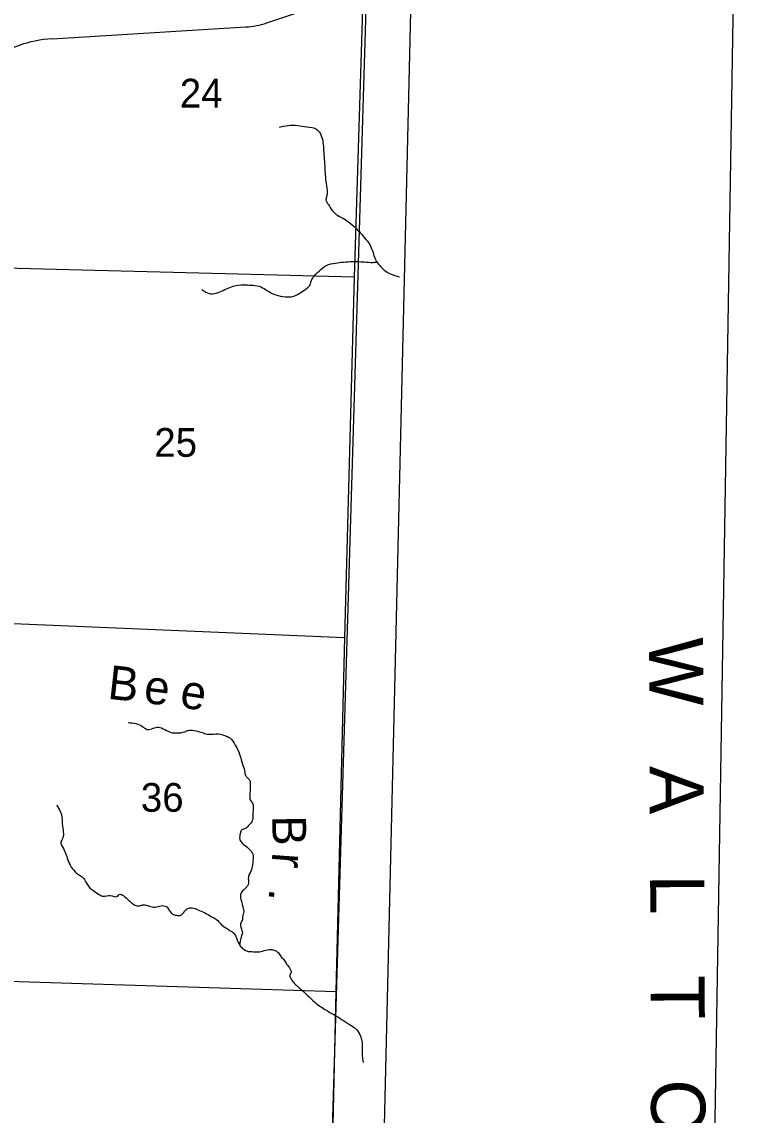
# Model space of a CAD drawing. Extents: x 1219626 to 1426462, y 456797 to 752399.
# Drawn here: x 1367938 to 1378769, y 560804 to 576968 of the extents above; entities that cross this region are included whole.
import ezdxf

# ---------------------------------------------------------------- set-up
doc = ezdxf.new("R2010")
doc.units = 0
for name, color, linetype in [('Adjacent County and State Text', 7, 'Continuous'), ('County Boundary', 7, 'Continuous'), ('Narrow River Creek and Branch and Slough', 7, 'Continuous'), ('Narrow River Creek and Branch and Slough Text', 7, 'Continuous'), ('Quad Borders', 7, 'Continuous'), ('Section Lines', 7, 'Continuous'), ('Section Numbers', 7, 'Continuous'), ('State Routes Highway Center Lines', 7, 'Continuous'), ('Uninventoried Roads and Features', 7, 'Continuous')]:
    doc.layers.add(name, color=color, linetype=linetype)

msp = doc.modelspace()

# ---------------------------------------------------------------- linework, layer by layer
at = {"layer": 'County Boundary'}
msp.add_line((1373062, 578378), (1372432, 557357), dxfattribs=at)
at = {"layer": 'Narrow River Creek and Branch and Slough'}
for points in [[(1371751, 575411), (1371873, 575435), (1372018, 575435), (1372151, 575417), (1372302, 575377), (1372366, 575284), (1372401, 575074), (1372419, 574801), (1372442, 574546), (1372448, 574394), (1372436, 574336), (1372471, 574267), (1372529, 574179), (1372587, 574121), (1372668, 574075), (1372767, 574011), (1372877, 573918), (1372982, 573802), (1373069, 573697), (1373116, 573604), (1373185, 573424), (1373249, 573348), (1373307, 573290), (1373452, 573220), (1373522, 573197)], [(1370601, 573011), (1370659, 572971), (1370757, 572947), (1370868, 572976), (1371065, 573058), (1371222, 573081), (1371327, 573075), (1371449, 573058), (1371542, 573011), (1371664, 572942), (1371797, 572907), (1371960, 572912), (1372064, 572965), (1372151, 573029), (1372204, 573087), (1372215, 573133), (1372244, 573186), (1372337, 573284), (1372442, 573366), (1372575, 573401), (1372819, 573424), (1372999, 573418), (1373133, 573412), (1373191, 573416)], [(1369509, 566609), (1369726, 566547), (1369761, 566520), (1369819, 566504), (1369900, 566532), (1369978, 566535), (1370075, 566493), (1370148, 566462), (1370229, 566454), (1370349, 566473), (1370396, 566493), (1370481, 566493), (1370621, 566454), (1370698, 566435), (1370845, 566439), (1370942, 566415), (1371012, 566380), (1371093, 566276), (1371159, 566140), (1371190, 566028), (1371232, 565892), (1371248, 565823), (1371279, 565788), (1371306, 565757), (1371314, 565675), (1371310, 565520), (1371314, 565464), (1371337, 565433), (1371360, 565375), (1371356, 565286), (1371352, 565189), (1371329, 565127), (1371290, 565084), (1371248, 565042), (1371190, 565022), (1371170, 564976), (1371163, 564879), (1371198, 564825), (1371263, 564770), (1371325, 564712), (1371352, 564662), (1371352, 564534), (1371341, 564461), (1371302, 564364), (1371287, 564298), (1371290, 564232), (1371279, 564201), (1371244, 564158), (1371190, 564104), (1371170, 564054), (1371182, 563980), (1371213, 563856), (1371221, 563813), (1371201, 563736), (1371201, 563693), (1371182, 563659), (1371186, 563554), (1371198, 563484), (1371186, 563453), (1371167, 563383), (1371158, 563317)], [(1368453, 565391), (1368480, 565340), (1368522, 565247), (1368538, 565077), (1368553, 564965), (1368538, 564887), (1368514, 564821), (1368538, 564771), (1368619, 564577), (1368669, 564472), (1368747, 564383), (1368801, 564345), (1368855, 564302), (1368894, 564232), (1368933, 564174), (1368987, 564128), (1369072, 564070), (1369142, 564039), (1369246, 564050), (1369355, 564042), (1369378, 564066), (1369444, 564046), (1369521, 563977), (1369572, 563934), (1369622, 563903), (1369695, 563903), (1369738, 563915), (1369823, 563895), (1369908, 563880), (1369998, 563899), (1370075, 563887), (1370114, 563837), (1370152, 563791), (1370180, 563771), (1370238, 563756), (1370292, 563760), (1370323, 563791), (1370358, 563833), (1370392, 563860), (1370458, 563868), (1370540, 563841), (1370640, 563798), (1370753, 563732), (1370815, 563698), (1370888, 563624), (1370966, 563566), (1371020, 563531), (1371066, 563500), (1371101, 563450), (1371120, 563399), (1371140, 563353), (1371163, 563310), (1371210, 563264), (1371283, 563225), (1371341, 563221), (1371426, 563217), (1371523, 563237), (1371620, 563252), (1371668, 563243), (1371734, 563201), (1371773, 563143), (1371819, 563096), (1371854, 563038), (1371908, 562964), (1371920, 562922), (1371900, 562867), (1371920, 562817), (1371966, 562755), (1372063, 562666), (1372222, 562519), (1372311, 562441), (1372400, 562379), (1372551, 562290), (1372667, 562220), (1372783, 562143), (1372853, 562100), (1372892, 562065), (1372946, 561972), (1372965, 561903), (1372973, 561798), (1372973, 561678), (1372985, 561581)]]:
    msp.add_spline(points, degree=3, dxfattribs=at)
at = {"layer": 'Quad Borders'}
msp.add_line((1378022, 550441), (1378769, 595897), dxfattribs=at)
at = {"layer": 'Section Lines'}
for p, q in [((1372860, 573193), (1367682, 573324)), ((1367483, 568084), (1372714, 567867)), ((1367236, 562801), (1372586, 562631))]:
    msp.add_line(p, q, dxfattribs=at)
msp.add_lwpolyline([(1371622, 533804), (1371655, 535666), (1371683, 536202), (1371838, 540999), (1371849, 541548), (1372084, 546445), (1372110, 546816), (1372389, 552068), (1372470, 557377), (1372586, 562631), (1372714, 567867), (1372860, 573193), (1373021, 578434)], dxfattribs=at)
at = {"layer": 'State Routes Highway Center Lines'}
msp.add_line((1374967, 631184), (1372743, 537183), dxfattribs=at)
at = {"layer": 'Uninventoried Roads and Features'}
for p, q in [((1371559, 576951), (1372493, 577262)), ((1368388, 576718), (1371253, 576892))]:
    msp.add_line(p, q, dxfattribs=at)
for centre, radius, start, end in [((1371180, 578090), 1200, 273.4799, 288.4113), ((1368497, 574921), 1800, 93.4799, 126.0072)]:
    msp.add_arc(centre, radius, start, end, dxfattribs=at)

# ---------------------------------------------------------------- texts
at = {"layer": 'Adjacent County and State Text'}
msp.add_text('W   A   L   T   O   N                    C   O   U   N   T   Y', height=800, rotation=270.2646, dxfattribs=at).set_placement((1377214, 567867))
at = {"layer": 'Narrow River Creek and Branch and Slough Text'}
for s, rotation, p in [('B', 353.7409, (1369195, 566961)), ('e', 352.9495, (1369727, 566903)), ('e', 350.9606, (1370259, 566839)), ('B', 270.4099, (1371642, 565233)), ('r', 265.7766, (1371645, 564697)), ('.', 262.9213, (1371605, 564163))]:
    msp.add_text(s, height=500, rotation=rotation, dxfattribs=at).set_placement(p)
at = {"layer": 'Section Numbers'}
for s, rotation, p in [('24', 359.9998, (1370274, 575701)), ('25', 359.9998, (1369897, 570537)), ('36', 359.9997, (1369698, 565289))]:
    msp.add_text(s, height=425, rotation=rotation, dxfattribs=at).set_placement(p)

doc.saveas('drawing.dxf')
